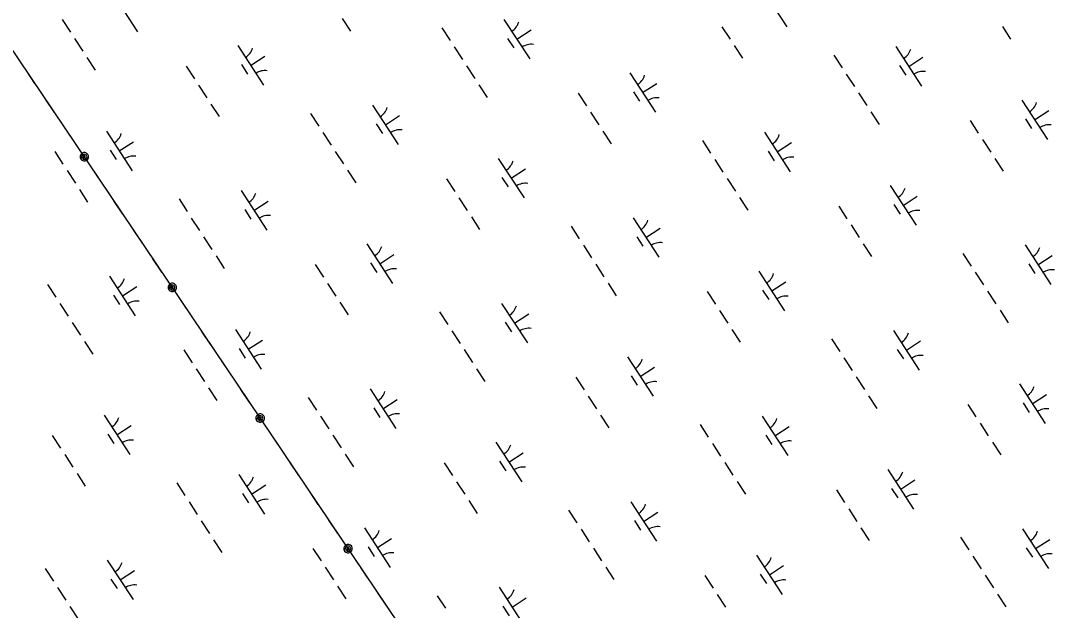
# Model space of a CAD drawing. Extents: x 3953924 to 3974542, y 193747 to 216192.
# Drawn here: x 3965535 to 3966638, y 205105 to 205730 of the extents above; entities that cross this region are included whole.
import ezdxf

# ---------------------------------------------------------------- set-up
doc = ezdxf.new("R2010")
doc.units = 0
doc.layers.add('V-UTIL-LINE', color=7, linetype='Continuous')
doc.layers.add('V-WETL-SWMP', color=7, linetype='Continuous')

msp = doc.modelspace()

# ---------------------------------------------------------------- linework, layer by layer
at = {"layer": 'V-UTIL-LINE'}
for points in [[(3969933.5, 199153.6), (3965324.7, 205998.6), (3961472.6, 211752)], [(3965550.2, 205663.7), (3965540.7, 205677.8)], [(3965570.9, 205633), (3965561.4, 205647.1)], [(3965591.6, 205602.3), (3965582.1, 205616.4)], [(3965602.5, 205586), (3965602, 205584.7), (3965603.1, 205585), (3965603.6, 205586.3), (3965602.6, 205587.4), (3965601.2, 205586.5), (3965600.7, 205584.2), (3965602.5, 205583.1), (3965604.8, 205583.9), (3965605.4, 205586.1), (3965604.5, 205588.2), (3965602.2, 205588.8), (3965599.9, 205587.4), (3965598.8, 205583.5), (3965600, 205582.3), (3965601.6, 205581.6), (3965603.4, 205581.6), (3965605, 205582.3), (3965606.3, 205583.5), (3965606.9, 205585.2), (3965606.9, 205586.9), (3965606.2, 205588.5), (3965605, 205589.8), (3965603.4, 205590.4), (3965601.6, 205590.4), (3965600, 205589.8), (3965598.8, 205588.5), (3965598.1, 205586.9), (3965598.1, 205585.1), (3965598.8, 205583.5)], [(3965622.8, 205555.8), (3965613.3, 205569.9)], [(3965643.5, 205525.1), (3965634, 205539.2)], [(3965664.2, 205494.5), (3965654.7, 205508.6)], [(3965684.8, 205463.8), (3965675.3, 205477.9)], [(3965695.8, 205447.5), (3965695.3, 205446.2), (3965696.4, 205446.4), (3965696.9, 205447.7), (3965695.9, 205448.8), (3965694.5, 205448), (3965693.9, 205445.7), (3965695.8, 205444.6), (3965698.1, 205445.3), (3965698.6, 205447.6), (3965697.8, 205449.6), (3965695.5, 205450.3), (3965693.1, 205448.9), (3965692, 205445), (3965693.3, 205443.8), (3965694.9, 205443.1), (3965696.7, 205443.1), (3965698.3, 205443.8), (3965699.5, 205445), (3965700.2, 205446.6), (3965700.2, 205448.4), (3965699.5, 205450), (3965698.3, 205451.3), (3965696.6, 205451.9), (3965694.9, 205451.9), (3965693.3, 205451.2), (3965692, 205450), (3965691.4, 205448.4), (3965691.4, 205446.6), (3965692, 205445)], [(3965716.1, 205417.3), (3965706.6, 205431.4)], [(3965736.8, 205386.6), (3965727.3, 205400.7)], [(3965757.4, 205355.9), (3965747.9, 205370)], [(3965778.1, 205325.2), (3965768.6, 205339.3)], [(3965789, 205309), (3965788.5, 205307.6), (3965789.7, 205307.9), (3965790.1, 205309.2), (3965789.2, 205310.3), (3965787.7, 205309.4), (3965787.2, 205307.1), (3965789, 205306), (3965791.3, 205306.8), (3965791.9, 205309), (3965791.1, 205311.1), (3965788.8, 205311.8), (3965786.4, 205310.4), (3965785.3, 205306.5), (3965786.6, 205305.2), (3965788.2, 205304.6), (3965789.9, 205304.6), (3965791.6, 205305.2), (3965792.8, 205306.5), (3965793.5, 205308.1), (3965793.5, 205309.9), (3965792.8, 205311.5), (3965791.5, 205312.7), (3965789.9, 205313.4), (3965788.2, 205313.4), (3965786.5, 205312.7), (3965785.3, 205311.5), (3965784.6, 205309.8), (3965784.6, 205308.1), (3965785.3, 205306.5)], [(3965809.4, 205278.8), (3965799.9, 205292.9)], [(3965830, 205248.1), (3965820.5, 205262.2)], [(3965850.7, 205217.4), (3965841.2, 205231.5)], [(3965871.4, 205186.7), (3965861.9, 205200.8)], [(3965882.3, 205170.5), (3965881.8, 205169.1), (3965882.9, 205169.4), (3965883.4, 205170.7), (3965882.4, 205171.8), (3965881, 205170.9), (3965880.5, 205168.6), (3965882.3, 205167.5), (3965884.6, 205168.3), (3965885.2, 205170.5), (3965884.3, 205172.6), (3965882, 205173.3), (3965879.7, 205171.9), (3965878.6, 205167.9), (3965879.8, 205166.7), (3965881.5, 205166), (3965883.2, 205166), (3965884.8, 205166.7), (3965886.1, 205168), (3965886.7, 205169.6), (3965886.7, 205171.3), (3965886.1, 205173), (3965884.8, 205174.2), (3965883.2, 205174.9), (3965881.4, 205174.9), (3965879.8, 205174.2), (3965878.6, 205172.9), (3965877.9, 205171.3), (3965877.9, 205169.6), (3965878.6, 205167.9)], [(3965902.6, 205140.3), (3965893.2, 205154.4)], [(3965923.3, 205109.6), (3965913.8, 205123.7)]]:
    msp.add_lwpolyline(points, dxfattribs=at)
at = {"layer": 'V-WETL-SWMP'}
for p, q in [((3966320.4, 205765.8), (3966347.7, 205723.9)), ((3965631.9, 205760.5), (3965659.1, 205718.6)), ((3965579.1, 205731.5), (3965587.9, 205718.1)), ((3965876.1, 205732.7), (3965884.9, 205719.3)), ((3966047.6, 205731.7), (3966074.9, 205689.8)), ((3965981.8, 205722.8), (3965990.5, 205709.3)), ((3966061.2, 205710.7), (3966076.3, 205720.6)), ((3966278.7, 205724), (3966287.5, 205710.6)), ((3966576.2, 205724.3), (3966584.9, 205710.9)), ((3965592.2, 205711.4), (3965601, 205697.9)), ((3966051.5, 205711.6), (3966058, 205701.5)), ((3965765.3, 205703.9), (3965792.6, 205662)), ((3965994.9, 205702.6), (3966003.6, 205689.2)), ((3966291.8, 205703.9), (3966300.6, 205690.5)), ((3966463.3, 205702.9), (3966490.6, 205660.9)), ((3965605.3, 205691.2), (3965614.1, 205677.8)), ((3965778.9, 205682.9), (3965794, 205692.8)), ((3966397.5, 205693.9), (3966406.2, 205680.5)), ((3966476.9, 205681.9), (3966492, 205691.7)), ((3965710.5, 205682.2), (3965719.3, 205668.8)), ((3965769.2, 205683.8), (3965775.7, 205673.7)), ((3966008, 205682.5), (3966016.7, 205669.1)), ((3966181, 205675.1), (3966208.3, 205633.2)), ((3966410.6, 205673.8), (3966419.3, 205660.4)), ((3966467.2, 205682.7), (3966473.7, 205672.7)), ((3966194.6, 205654.1), (3966209.7, 205663.9)), ((3965723.6, 205662.1), (3965732.4, 205648.7)), ((3966021, 205662.4), (3966029.8, 205649)), ((3966126.3, 205653.4), (3966135, 205640)), ((3966184.9, 205654.9), (3966191.5, 205644.9)), ((3966423.7, 205653.7), (3966432.4, 205640.3)), ((3965736.7, 205642), (3965745.4, 205628.6)), ((3965908.2, 205640.9), (3965935.5, 205599)), ((3966596.7, 205646.2), (3966624, 205604.3)), ((3965842.4, 205632), (3965851.1, 205618.6)), ((3965921.8, 205620), (3965936.9, 205629.8)), ((3966139.3, 205633.3), (3966148.1, 205619.9)), ((3966436.8, 205633.6), (3966445.5, 205620.2)), ((3966610.4, 205625.3), (3966625.4, 205635.1)), ((3965912.1, 205620.8), (3965918.6, 205610.7)), ((3966542, 205624.6), (3966550.7, 205611.1)), ((3966600.6, 205626.1), (3966607.2, 205616)), ((3965625.9, 205613.2), (3965653.2, 205571.2)), ((3965855.5, 205611.9), (3965864.2, 205598.5)), ((3966152.4, 205613.2), (3966161.2, 205599.8)), ((3966323.9, 205612.1), (3966351.2, 205570.2)), ((3965639.5, 205592.2), (3965654.6, 205602)), ((3966258.1, 205603.2), (3966266.8, 205589.8)), ((3966337.5, 205591.2), (3966352.6, 205601)), ((3966555.1, 205604.4), (3966563.8, 205591)), ((3965571.1, 205591.5), (3965579.9, 205578.1)), ((3965629.8, 205593), (3965636.3, 205583)), ((3965868.5, 205591.8), (3965877.3, 205578.4)), ((3966327.8, 205592), (3966334.3, 205581.9)), ((3966041.6, 205584.3), (3966068.9, 205542.4)), ((3966271.2, 205583.1), (3966279.9, 205569.7)), ((3966568.2, 205584.3), (3966576.9, 205570.9)), ((3965584.2, 205571.4), (3965593, 205558)), ((3965881.6, 205571.7), (3965890.4, 205558.3)), ((3966045.5, 205564.2), (3966052, 205554.1)), ((3966055.2, 205563.4), (3966070.3, 205573.2)), ((3965986.8, 205562.6), (3965995.6, 205549.2)), ((3966284.3, 205562.9), (3966293, 205549.5)), ((3966457.3, 205555.5), (3966484.6, 205513.6)), ((3965597.3, 205551.2), (3965606, 205537.8)), ((3965768.8, 205550.2), (3965796.1, 205508.3)), ((3965999.9, 205542.5), (3966008.7, 205529.1)), ((3966297.4, 205542.8), (3966306.1, 205529.4)), ((3966471, 205534.5), (3966486, 205544.4)), ((3965703, 205541.3), (3965711.7, 205527.9)), ((3965782.4, 205529.2), (3965797.5, 205539.1)), ((3966402.6, 205533.8), (3966411.3, 205520.4)), ((3966461.2, 205535.4), (3966467.8, 205525.3)), ((3965716, 205521.1), (3965724.8, 205507.7)), ((3965772.7, 205530.1), (3965779.2, 205520)), ((3966013, 205522.4), (3966021.8, 205509)), ((3966184.5, 205521.4), (3966211.8, 205479.5)), ((3966118.7, 205512.4), (3966127.4, 205499)), ((3966198.1, 205500.4), (3966213.2, 205510.2)), ((3966415.7, 205513.7), (3966424.4, 205500.3)), ((3965729.1, 205501), (3965737.9, 205487.6)), ((3966188.4, 205501.2), (3966194.9, 205491.2)), ((3965902.2, 205493.6), (3965929.5, 205451.7)), ((3966131.8, 205492.3), (3966140.5, 205478.9)), ((3966428.7, 205493.6), (3966437.5, 205480.2)), ((3966600.2, 205492.5), (3966627.5, 205450.6)), ((3965742.2, 205480.9), (3965751, 205467.5)), ((3965915.8, 205472.6), (3965930.9, 205482.4)), ((3966534.4, 205483.6), (3966543.1, 205470.2)), ((3966613.8, 205471.6), (3966628.9, 205481.4)), ((3965847.4, 205471.9), (3965856.2, 205458.5)), ((3965906.1, 205473.4), (3965912.6, 205463.4)), ((3966144.9, 205472.2), (3966153.6, 205458.8)), ((3966317.9, 205464.7), (3966345.2, 205422.8)), ((3966604.1, 205472.4), (3966610.7, 205462.3)), ((3965629.4, 205459.4), (3965656.6, 205417.5)), ((3966331.6, 205443.8), (3966346.6, 205453.6)), ((3966547.5, 205463.5), (3966556.2, 205450.1)), ((3965563.6, 205450.5), (3965572.3, 205437.1)), ((3965643, 205438.5), (3965658.1, 205448.3)), ((3965860.5, 205451.8), (3965869.3, 205438.4)), ((3966158, 205452.1), (3966166.7, 205438.7)), ((3966263.2, 205443.1), (3966271.9, 205429.7)), ((3966321.8, 205444.6), (3966328.4, 205434.6)), ((3966560.6, 205443.4), (3966569.3, 205430)), ((3965633.3, 205439.3), (3965639.8, 205429.3)), ((3965873.6, 205431.7), (3965882.4, 205418.3)), ((3965576.6, 205430.4), (3965585.4, 205417)), ((3965979.3, 205421.7), (3965988, 205408.3)), ((3966045.1, 205430.6), (3966072.4, 205388.7)), ((3966276.2, 205423), (3966285, 205409.5)), ((3966573.7, 205423.3), (3966582.4, 205409.8)), ((3965589.7, 205410.3), (3965598.5, 205396.9)), ((3966049, 205410.5), (3966055.5, 205400.4)), ((3966058.7, 205409.7), (3966073.8, 205419.5)), ((3965762.8, 205402.8), (3965790.1, 205360.9)), ((3965992.4, 205401.6), (3966001.1, 205388.2)), ((3966289.3, 205402.8), (3966298.1, 205389.4)), ((3966460.8, 205401.8), (3966488.1, 205359.9)), ((3965602.8, 205390.2), (3965611.6, 205376.8)), ((3965776.4, 205381.9), (3965791.5, 205391.7)), ((3966395, 205392.9), (3966403.7, 205379.4)), ((3966474.4, 205380.8), (3966489.5, 205390.7)), ((3965708, 205381.2), (3965716.8, 205367.7)), ((3965766.7, 205382.7), (3965773.2, 205372.6)), ((3966005.5, 205381.5), (3966014.2, 205368)), ((3966464.7, 205381.7), (3966471.2, 205371.6)), ((3966178.5, 205374), (3966205.8, 205332.1)), ((3966408.1, 205372.7), (3966416.8, 205359.3)), ((3965721.1, 205361), (3965729.9, 205347.6)), ((3966018.5, 205361.3), (3966027.3, 205347.9)), ((3966192.1, 205353.1), (3966207.2, 205362.9)), ((3966123.8, 205352.3), (3966132.5, 205338.9)), ((3966182.4, 205353.9), (3966189, 205343.8)), ((3966421.2, 205352.6), (3966429.9, 205339.2)), ((3966594.2, 205345.2), (3966621.5, 205303.3)), ((3965734.2, 205340.9), (3965743, 205327.5)), ((3965905.7, 205339.9), (3965933, 205298)), ((3966136.8, 205332.2), (3966145.6, 205318.8)), ((3966434.3, 205332.5), (3966443, 205319.1)), ((3966607.9, 205324.2), (3966622.9, 205334)), ((3965839.9, 205330.9), (3965848.6, 205317.5)), ((3965919.3, 205318.9), (3965934.4, 205328.7)), ((3966539.5, 205323.5), (3966548.2, 205310.1)), ((3966598.1, 205325), (3966604.7, 205315)), ((3965623.4, 205312.1), (3965650.7, 205270.2)), ((3965853, 205310.8), (3965861.7, 205297.4)), ((3965909.6, 205319.7), (3965916.1, 205309.7)), ((3966149.9, 205312.1), (3966158.7, 205298.7)), ((3966321.4, 205311), (3966348.7, 205269.1)), ((3965637, 205291.1), (3965652.1, 205301)), ((3966255.6, 205302.1), (3966264.3, 205288.7)), ((3966335, 205290.1), (3966350.1, 205299.9)), ((3966552.6, 205303.4), (3966561.3, 205290)), ((3965568.6, 205290.4), (3965577.4, 205277)), ((3965627.3, 205292), (3965633.8, 205281.9)), ((3965866, 205290.7), (3965874.8, 205277.3)), ((3966325.3, 205290.9), (3966331.8, 205280.9)), ((3966039.1, 205283.3), (3966066.4, 205241.4)), ((3966268.7, 205282), (3966277.4, 205268.6)), ((3966565.7, 205283.3), (3966574.4, 205269.9)), ((3965581.7, 205270.3), (3965590.5, 205256.9)), ((3965879.1, 205270.6), (3965887.9, 205257.2)), ((3966052.7, 205262.3), (3966067.8, 205272.1)), ((3965984.3, 205261.6), (3965993.1, 205248.2)), ((3966043, 205263.1), (3966049.5, 205253.1)), ((3966281.8, 205261.9), (3966290.5, 205248.5)), ((3965594.8, 205250.2), (3965603.5, 205236.8)), ((3965766.3, 205249.1), (3965793.6, 205207.2)), ((3966454.8, 205254.4), (3966482.1, 205212.5)), ((3965700.5, 205240.2), (3965709.2, 205226.8)), ((3965779.9, 205228.2), (3965795, 205238)), ((3965997.4, 205241.5), (3966006.2, 205228.1)), ((3966294.9, 205241.8), (3966303.6, 205228.4)), ((3966400.1, 205232.7), (3966408.8, 205219.3)), ((3966458.7, 205234.3), (3966465.3, 205224.2)), ((3966468.5, 205233.5), (3966483.5, 205243.3)), ((3965770.2, 205229), (3965776.7, 205218.9)), ((3965713.6, 205220.1), (3965722.3, 205206.7)), ((3966010.5, 205221.4), (3966019.3, 205207.9)), ((3966116.2, 205211.4), (3966124.9, 205198)), ((3966182, 205220.3), (3966209.3, 205178.4)), ((3966413.2, 205212.6), (3966421.9, 205199.2)), ((3965726.6, 205200), (3965735.4, 205186.6)), ((3966185.9, 205200.2), (3966192.4, 205190.1)), ((3966195.6, 205199.3), (3966210.7, 205209.2)), ((3965899.7, 205192.5), (3965927, 205150.6)), ((3966129.3, 205191.3), (3966138, 205177.8)), ((3966426.2, 205192.5), (3966435, 205179.1)), ((3966597.7, 205191.5), (3966625, 205149.6)), ((3965739.7, 205179.9), (3965748.5, 205166.4)), ((3965913.3, 205171.6), (3965928.4, 205181.4)), ((3966531.9, 205182.5), (3966540.6, 205169.1)), ((3966611.3, 205170.5), (3966626.4, 205180.3)), ((3965844.9, 205170.8), (3965853.7, 205157.4)), ((3965903.6, 205172.4), (3965910.1, 205162.3)), ((3966142.4, 205171.1), (3966151.1, 205157.7)), ((3966601.6, 205171.3), (3966608.2, 205161.3)), ((3965626.9, 205158.4), (3965654.2, 205116.5)), ((3966315.4, 205163.7), (3966342.7, 205121.8)), ((3966545, 205162.4), (3966553.7, 205149)), ((3965561.1, 205149.5), (3965569.8, 205136)), ((3965640.5, 205137.4), (3965655.6, 205147.3)), ((3965858, 205150.7), (3965866.8, 205137.3)), ((3966155.5, 205151), (3966164.2, 205137.6)), ((3966329.1, 205142.7), (3966344.1, 205152.6)), ((3965630.8, 205138.3), (3965637.3, 205128.2)), ((3966260.7, 205142), (3966269.4, 205128.6)), ((3966319.3, 205143.6), (3966325.9, 205133.5)), ((3966558.1, 205142.3), (3966566.8, 205128.9)), ((3965574.1, 205129.3), (3965582.9, 205115.9)), ((3965871.1, 205130.6), (3965879.9, 205117.2)), ((3966042.6, 205129.6), (3966069.9, 205087.7)), ((3965976.8, 205120.6), (3965985.5, 205107.2)), ((3966056.2, 205108.6), (3966071.3, 205118.4)), ((3966273.8, 205121.9), (3966282.5, 205108.5)), ((3966571.2, 205122.2), (3966579.9, 205108.8)), ((3965587.2, 205109.2), (3965596, 205095.8)), ((3966046.5, 205109.4), (3966053, 205099.4))]:
    msp.add_line(p, q, dxfattribs=at)
for centre, start, end in [((3966046.4, 205734), 302.2901, 343.8338), ((3965764.1, 205706.2), 302.2901, 343.8338), ((3966076.5, 205687.7), 82.2901, 123.8337), ((3966462.1, 205705.2), 302.2901, 343.8338), ((3965794.2, 205659.9), 82.2901, 123.8337), ((3966492.2, 205658.9), 82.2901, 123.8337), ((3966179.8, 205677.4), 302.2901, 343.8338), ((3966209.9, 205631.1), 82.2901, 123.8337), ((3966595.5, 205648.6), 302.2901, 343.8338), ((3965906.9, 205643.3), 302.2901, 343.8338), ((3966625.6, 205602.3), 82.2901, 123.8337), ((3965624.7, 205615.5), 302.2901, 343.8338), ((3965937.1, 205597), 82.2901, 123.8337), ((3966322.7, 205614.4), 302.2901, 343.8338), ((3965654.8, 205569.2), 82.2901, 123.8337), ((3966352.8, 205568.1), 82.2901, 123.8337), ((3966040.4, 205586.6), 302.2901, 343.8338), ((3966070.5, 205540.4), 82.2901, 123.8337), ((3966456.1, 205557.8), 302.2901, 343.8338), ((3965767.5, 205552.5), 302.2901, 343.8338), ((3965797.7, 205506.2), 82.2901, 123.8337), ((3966486.2, 205511.5), 82.2901, 123.8337), ((3966183.3, 205523.7), 302.2901, 343.8338), ((3965901, 205495.9), 302.2901, 343.8338), ((3966213.4, 205477.4), 82.2901, 123.8337), ((3966599, 205494.9), 302.2901, 343.8338), ((3965931.1, 205449.6), 82.2901, 123.8337), ((3966629.1, 205448.6), 82.2901, 123.8337), ((3965628.1, 205461.8), 302.2901, 343.8338), ((3966316.7, 205467.1), 302.2901, 343.8338), ((3965658.3, 205415.5), 82.2901, 123.8337), ((3966346.8, 205420.8), 82.2901, 123.8337), ((3966043.9, 205432.9), 302.2901, 343.8338), ((3965761.6, 205405.2), 302.2901, 343.8338), ((3966074, 205386.6), 82.2901, 123.8337), ((3966459.6, 205404.1), 302.2901, 343.8338), ((3965791.7, 205358.9), 82.2901, 123.8337), ((3966177.3, 205376.3), 302.2901, 343.8338), ((3966489.7, 205357.8), 82.2901, 123.8337), ((3966207.4, 205330), 82.2901, 123.8337), ((3965904.5, 205342.2), 302.2901, 343.8338), ((3966593, 205347.5), 302.2901, 343.8338), ((3965934.6, 205295.9), 82.2901, 123.8337), ((3966623.1, 205301.2), 82.2901, 123.8337), ((3965622.2, 205314.4), 302.2901, 343.8338), ((3966320.2, 205313.4), 302.2901, 343.8338), ((3965652.3, 205268.1), 82.2901, 123.8337), ((3966037.9, 205285.6), 302.2901, 343.8338), ((3966350.3, 205267.1), 82.2901, 123.8337), ((3966068, 205239.3), 82.2901, 123.8337), ((3965765, 205251.5), 302.2901, 343.8338), ((3966453.6, 205256.8), 302.2901, 343.8338), ((3965795.2, 205205.2), 82.2901, 123.8337), ((3966483.7, 205210.5), 82.2901, 123.8337), ((3966180.8, 205222.6), 302.2901, 343.8338), ((3965898.5, 205194.8), 302.2901, 343.8338), ((3966210.9, 205176.3), 82.2901, 123.8337), ((3966596.5, 205193.8), 302.2901, 343.8338), ((3965625.6, 205160.7), 302.2901, 343.8338), ((3965928.6, 205148.5), 82.2901, 123.8337), ((3966314.2, 205166), 302.2901, 343.8338), ((3966626.6, 205147.5), 82.2901, 123.8337), ((3966344.3, 205119.7), 82.2901, 123.8337), ((3965655.8, 205114.4), 82.2901, 123.8337), ((3966041.4, 205131.9), 302.2901, 343.8338)]:
    msp.add_arc(centre, 17.6, start, end, dxfattribs=at)

doc.saveas('drawing.dxf')
